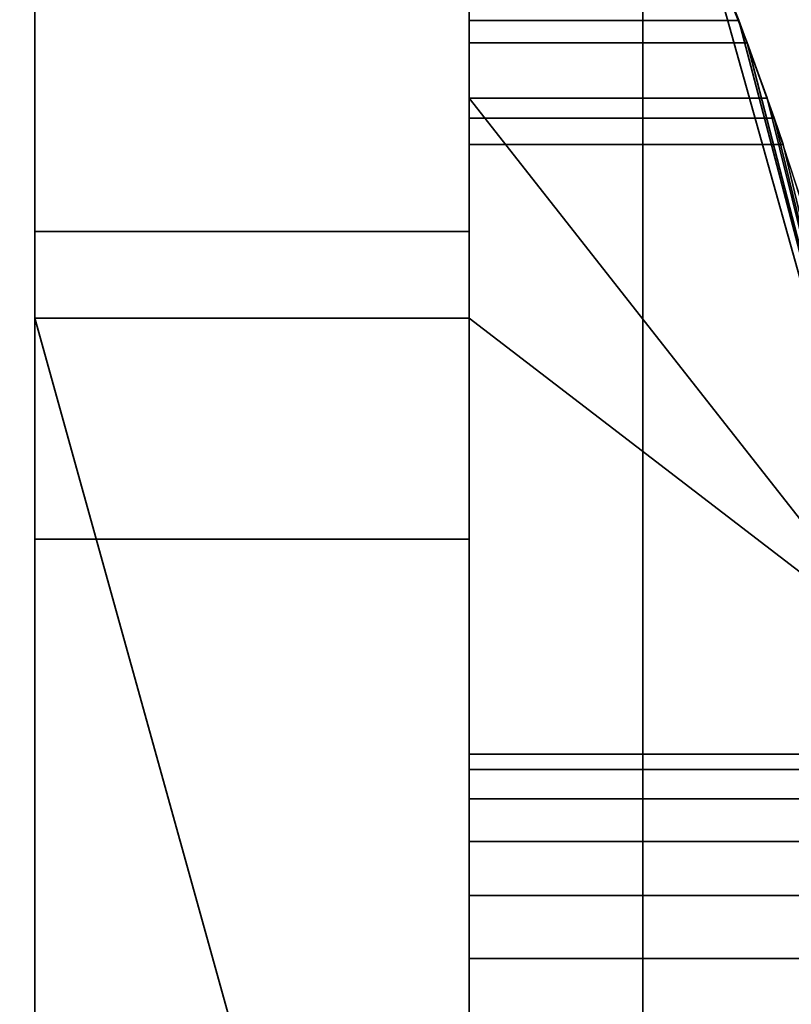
# Model space of a CAD drawing. Header units: millimetres. Extents: x -603 to 3703, y -120 to 249.
# Tile 600 of 656: x 1983.91 to 1988.35, y -26.45 to -20.78. Entities that reach past the tile are written whole.
import ezdxf

# ---------------------------------------------------------------- set-up
doc = ezdxf.new("R2010")
doc.units = ezdxf.units.MM
doc.layers.add('152', color=7, linetype='Continuous', true_color=0xffffff)

# ---------------------------------------------------------------- blocks, each defined once
blk = doc.blocks.new('UG_SURFACE_002')
at = {"layer": '152', "color": 252, "linetype": 'Continuous', "lineweight": 35}
for points in [[(2177.5, -30, 2213.0001), (2177.5, 229.8, 2213.0001), (822.5, 229.8, 2213.0001), (822.5, -30, 2213.0001)], [(972.5, -30, 2063), (972.5, 229.8, 2063), (2027.4999, 229.8, 2063), (2027.4999, -30, 2063)]]:
    blk.add_3dface(points, dxfattribs=at)
blk = doc.blocks.new('UG_SURFACE_085')
at = {"layer": '152', "color": 43, "linetype": 'Continuous', "lineweight": 35}
for points in [[(1016, 0, 2017), (1016, -49, 2017), (1984, -49, 2017), (1984, 0, 2017)], [(1984, 0, 2), (1984, 0, 2017), (1984, -22, 27), (1984, -22, 25)], [(1984, 0, 2017), (1984, -49, 2017), (1984, -32, 27), (1984, -22, 27)], [(1984, 0, 2), (1984, -22, 25), (1984, -22.5, 24)], [(1984, -22.5, 24), (1984, -22.5, 14), (1984, -2), (1984, 0, 2)], [(1016, -47), (1016, -2), (1984, -2), (1984, -47)], [(1984, -47), (1984, -2), (1984, -22.5, 14), (1984, -31.5, 14)], [(1986.5, -19.5, 27), (1986.5, -22.5, 24), (1986.5, -22, 25)], [(1986.5, -20.184, 27.1206), (1986.5, -19.5, 27), (1986.5, -22, 25)], [(1986.5, -22.5, 24), (1986.5, -19.5, 27), (1986.5, -19.5, 16), (1986.5, -20.2654, 15.8478)], [(1987.8089, -20.184, 27.1206), (1986.5, -20.184, 27.1206), (1986.5, -20.7856, 27.4679), (1988.052, -20.7856, 27.4679)], [(1986.5, -20.7856, 27.4679), (1986.5, -20.184, 27.1206), (1986.5, -22, 25)], [(1987.8089, -20.184, 27.1206), (1988.052, -20.7856, 27.4679), (1987.8434, -20.2654, 15.8478)], [(1988.1006, -20.9142, 15.4142), (1986.5, -20.9142, 15.4142), (1986.5, -20.2654, 15.8478), (1987.8434, -20.2654, 15.8478)], [(1986.5, -22.5, 24), (1986.5, -20.2654, 15.8478), (1986.5, -20.9142, 15.4142)], [(1989.0083, -24.4247, 28), (1987.8434, -20.2654, 15.8478), (1988.052, -20.7856, 27.4679)], [(1989.0083, -24.4247, 28), (1988.1006, -20.9142, 15.4142), (1987.8434, -20.2654, 15.8478)], [(1988.052, -20.7856, 27.4679), (1986.5, -20.7856, 27.4679), (1986.5, -21.232, 28), (1988.2158, -21.232, 28)], [(1986.5, -22, 25), (1986.5, -22, 27), (1986.5, -21.232, 28), (1986.5, -20.7856, 27.4679)], [(1988.052, -20.7856, 27.4679), (1988.2158, -21.232, 28), (1989.0083, -24.4247, 28)], [(1988.256, -21.3478, 14.7654), (1986.5, -21.3478, 14.7654), (1986.5, -20.9142, 15.4142), (1988.1006, -20.9142, 15.4142)], [(1986.5, -20.9142, 15.4142), (1986.5, -21.3478, 14.7654), (1986.5, -22.5, 14), (1986.5, -22.5, 24)], [(1988.256, -21.3478, 14.7654), (1988.1006, -20.9142, 15.4142), (1989.0083, -24.4247, 28)], [(1986.5, -21.232, 28), (1986.5, -32.7679, 28), (1989.0083, -29.5753, 28), (1989.0083, -24.4247, 28)], [(1989.0083, -24.4247, 28), (1988.2158, -21.232, 28), (1986.5, -21.232, 28)], [(1986.5, -32.7679, 28), (1986.5, -21.232, 28), (1986.5, -22, 27), (1986.5, -32, 27)], [(1988.3076, -21.5, 14), (1986.5, -21.5, 14), (1986.5, -21.3478, 14.7654), (1988.256, -21.3478, 14.7654)], [(1986.5, -21.3478, 14.7654), (1986.5, -21.5, 14), (1986.5, -22.5, 14)], [(1989.0083, -24.4247, 28), (1989.0083, -24.4247, 14), (1988.256, -21.3478, 14.7654)], [(1989.0083, -24.4247, 14), (1988.3076, -21.5, 14), (1988.256, -21.3478, 14.7654)], [(1986.5, -22.5, 14), (1986.5, -21.5, 14), (1988.3076, -21.5, 14), (1989.0083, -24.4247, 14)], [(1984, -23.7724, 25), (1984, -22, 25), (1986.5, -22, 25), (1986.5, -23.7724, 25)], [(1984, -22, 25), (1984, -22, 27), (1986.5, -22, 27), (1986.5, -22, 25)], [(1984, -22, 27), (1984, -32, 27), (1986.5, -32, 27), (1986.5, -22, 27)], [(1984, -22, 25), (1984, -23.7724, 25), (1984, -23.7724, 24), (1984, -22.5, 24)], [(1986.5, -22.5, 24), (1986.5, -23.7724, 24), (1986.5, -23.7724, 25), (1986.5, -22, 25)], [(1986.5, -31.5, 14), (1984, -22.5, 14), (1986.5, -22.5, 14)], [(1986.5, -31.5, 14), (1984, -31.5, 14), (1984, -22.5, 14)], [(1984, -22.5, 14), (1984, -22.5, 24), (1986.5, -22.5, 24), (1986.5, -22.5, 14)], [(1984, -22.5, 24), (1984, -23.7724, 24), (1986.5, -23.7724, 24), (1986.5, -22.5, 24)], [(1986.5, -22.5, 14), (1989.0083, -24.4247, 14), (1989.0083, -29.5753, 14), (1986.5, -31.5, 14)], [(1984, -23.7724, 24), (1984, -23.7724, 25), (1986.5, -23.7724, 25), (1986.5, -23.7724, 24)], [(1986.5, -25.2679, 20.5), (1986.5, -25.011, 21.2909), (1986.5, -25.0979, 22.118), (1986.5, -27, 21.5)], [(1989.0957, -25.0979, 22.118), (1986.5, -25.0979, 22.118), (1986.5, -25.011, 21.2909), (1989.0859, -25.011, 21.2909)], [(1989.0859, -25.011, 21.2909), (1986.5, -25.011, 21.2909), (1986.5, -25.2679, 20.5), (1989.1136, -25.2679, 20.5)], [(1986.5, -25.0979, 22.118), (1986.5, -25.5137, 22.8383), (1986.5, -26.1865, 23.3271), (1986.5, -27, 21.5)], [(1989.1363, -25.5137, 22.8383), (1986.5, -25.5137, 22.8383), (1986.5, -25.0979, 22.118), (1989.0957, -25.0979, 22.118)], [(1986.5, -26.5842, 19.5437), (1986.5, -25.8244, 19.882), (1986.5, -25.2679, 20.5), (1986.5, -27, 21.5)], [(1989.1136, -25.2679, 20.5), (1986.5, -25.2679, 20.5), (1986.5, -25.8244, 19.882), (1989.1602, -25.8244, 19.882)], [(1989.1809, -26.1865, 23.3271), (1986.5, -26.1865, 23.3271), (1986.5, -25.5137, 22.8383), (1989.1363, -25.5137, 22.8383)], [(1989.1602, -25.8244, 19.882), (1986.5, -25.8244, 19.882), (1986.5, -26.5842, 19.5437), (1989.195, -26.5842, 19.5437)], [(1986.5, -26.1865, 23.3271), (1986.5, -27, 23.5), (1986.5, -27.8135, 23.3271), (1986.5, -27, 21.5)], [(1989.2, -27, 23.5), (1986.5, -27, 23.5), (1986.5, -26.1865, 23.3271), (1989.1809, -26.1865, 23.3271)]]:
    blk.add_3dface(points, dxfattribs=at)
blk = doc.blocks.new('UG_SURFACE_154')
at = {"layer": '152', "color": 252, "linetype": 'Continuous', "lineweight": 35}
for points in [[(1011, -46.92, 2022.5), (1989, -46.92, 2022.5), (1989, 62.92, 2022.5), (1011, 62.92, 2022.5)], [(1012.5, -46.92, 2020.9999), (1012.5, 62.92, 2020.9999), (1987.5, 62.92, 2020.9999), (1987.5, -46.92, 2020.9999)], [(1989, 62.92, 2022.5), (1989, -46.92, 2022.5), (1987.5, -46.92, 2020.9999), (1987.5, 62.92, 2020.9999)]]:
    blk.add_3dface(points, dxfattribs=at)
blk = doc.blocks.new('UG_SURFACE_155')
at = {"layer": '152', "color": 252, "linetype": 'Continuous', "lineweight": 35}
for points in [[(1987.5, 62.92, 2020.9999), (1987.5, 62.92, -7), (1987.5, -46.92, -7), (1987.5, -46.92, 2020.9999)], [(1987.5, -46.92, -7), (1987.5, 62.92, -7), (1989, 62.92, -7), (1989, -46.92, -7)], [(1987.5, 62.92, 2020.9999), (1987.5, -46.92, 2020.9999), (1989, -46.92, 2022.5), (1989, 62.92, 2022.5)]]:
    blk.add_3dface(points, dxfattribs=at)

msp = doc.modelspace()

# ---------------------------------------------------------------- linework, layer by layer
at = {"layer": '152', "color": 252, "linetype": 'Continuous', "lineweight": -3, "true_color": 0x939598}
for p, q in [((1987.5, -46.92, 2021), (1987.5, 62.92, 2021)), ((1987.5, -46.92, -7), (1987.5, 62.92, -7)), ((1987.5, -46.92, 2021), (1987.5, 62.92, 2021)), ((1984, 0, 2017), (1984, -49, 2017)), ((1984, -2), (1984, -47)), ((1986.5, -21.2321, 28), (1986.5, -32.7679, 28)), ((1988.2158, -21.2321, 28), (1986.5, -21.2321, 28)), ((1986.5, -22.5, 14), (1986.5, -21.5, 14)), ((1988.3076, -21.5, 14), (1986.5, -21.5, 14)), ((1986.5, -22, 25), (1984, -22, 25)), ((1986.5, -22, 27), (1984, -22, 27)), ((1984, -22, 25), (1984, -22, 27)), ((1984, -22, 27), (1984, -32, 27)), ((1984, -23.7724, 25), (1984, -22, 25)), ((1986.5, -22, 27), (1986.5, -32, 27)), ((1986.5, -23.7724, 25), (1986.5, -22, 25)), ((1986.5, -22, 25), (1986.5, -22, 27)), ((1986.5, -22.5, 24), (1984, -22.5, 24)), ((1986.5, -22.5, 14), (1984, -22.5, 14)), ((1984, -22.5, 14), (1984, -22.5, 24)), ((1984, -22.5, 24), (1984, -23.7724, 24)), ((1984, -31.5, 14), (1984, -22.5, 14)), ((1986.5, -22.5, 24), (1986.5, -23.7724, 24)), ((1986.5, -22.5, 14), (1986.5, -22.5, 24)), ((1986.5, -23.7724, 25), (1984, -23.7724, 25)), ((1986.5, -23.7724, 24), (1984, -23.7724, 24)), ((1984, -23.7724, 24), (1984, -23.7724, 25)), ((1986.5, -23.7724, 24), (1986.5, -23.7724, 25))]:
    msp.add_line(p, q, dxfattribs=at)
at = {"layer": '152', "color": 252, "linetype": 'Continuous', "lineweight": -3, "true_color": 0x939598, "extrusion": (1, 0, 0)}
msp.add_circle((-27, 21.5, 1986.5), 2, dxfattribs=at)
at = {"layer": '152', "color": 252, "linetype": 'Continuous', "lineweight": -3, "true_color": 0x939598, "extrusion": (-1, 0, 0)}
for centre, start, end in [((19.5, 29, -1986.5), 270, 330), ((19.5, 14, -1986.5), 0, 90)]:
    msp.add_arc(centre, 2, start, end, dxfattribs=at)
at = {"layer": '152', "color": 252, "linetype": 'Continuous', "lineweight": -3, "true_color": 0x939598}
for centre, start, end in [((1971.8059, -27, 28), 340.63387, 19.36613), ((1971.8059, -27, 14), 341.5668, 18.4332)]:
    msp.add_arc(centre, 17.3941, start, end, dxfattribs=at)
msp.add_open_spline([(1988.3076, -21.5, 14), (1988.3076, -21.5, 14.5506), (1988.2308, -21.2606, 15.0839), (1987.946, -20.5027, 15.8081), (1987.7369, -19.9958, 16), (1987.5, -19.5, 16)], degree=3, knots=[0, 0, 0, 0, 0.5, 0.5, 1, 1, 1, 1], dxfattribs=at)
msp.add_open_spline([(1987.5, -19.5, 27), (1987.822, -20.1737, 27), (1988.0863, -20.8635, 27.3617), (1988.2158, -21.2321, 28)], degree=3, dxfattribs=at)

# ---------------------------------------------------------------- block references
for name in ['UG_SURFACE_002', 'UG_SURFACE_154', 'UG_SURFACE_155', 'UG_SURFACE_085']:
    msp.add_blockref(name, (0, 0), dxfattribs=at)

doc.saveas('drawing.dxf')
